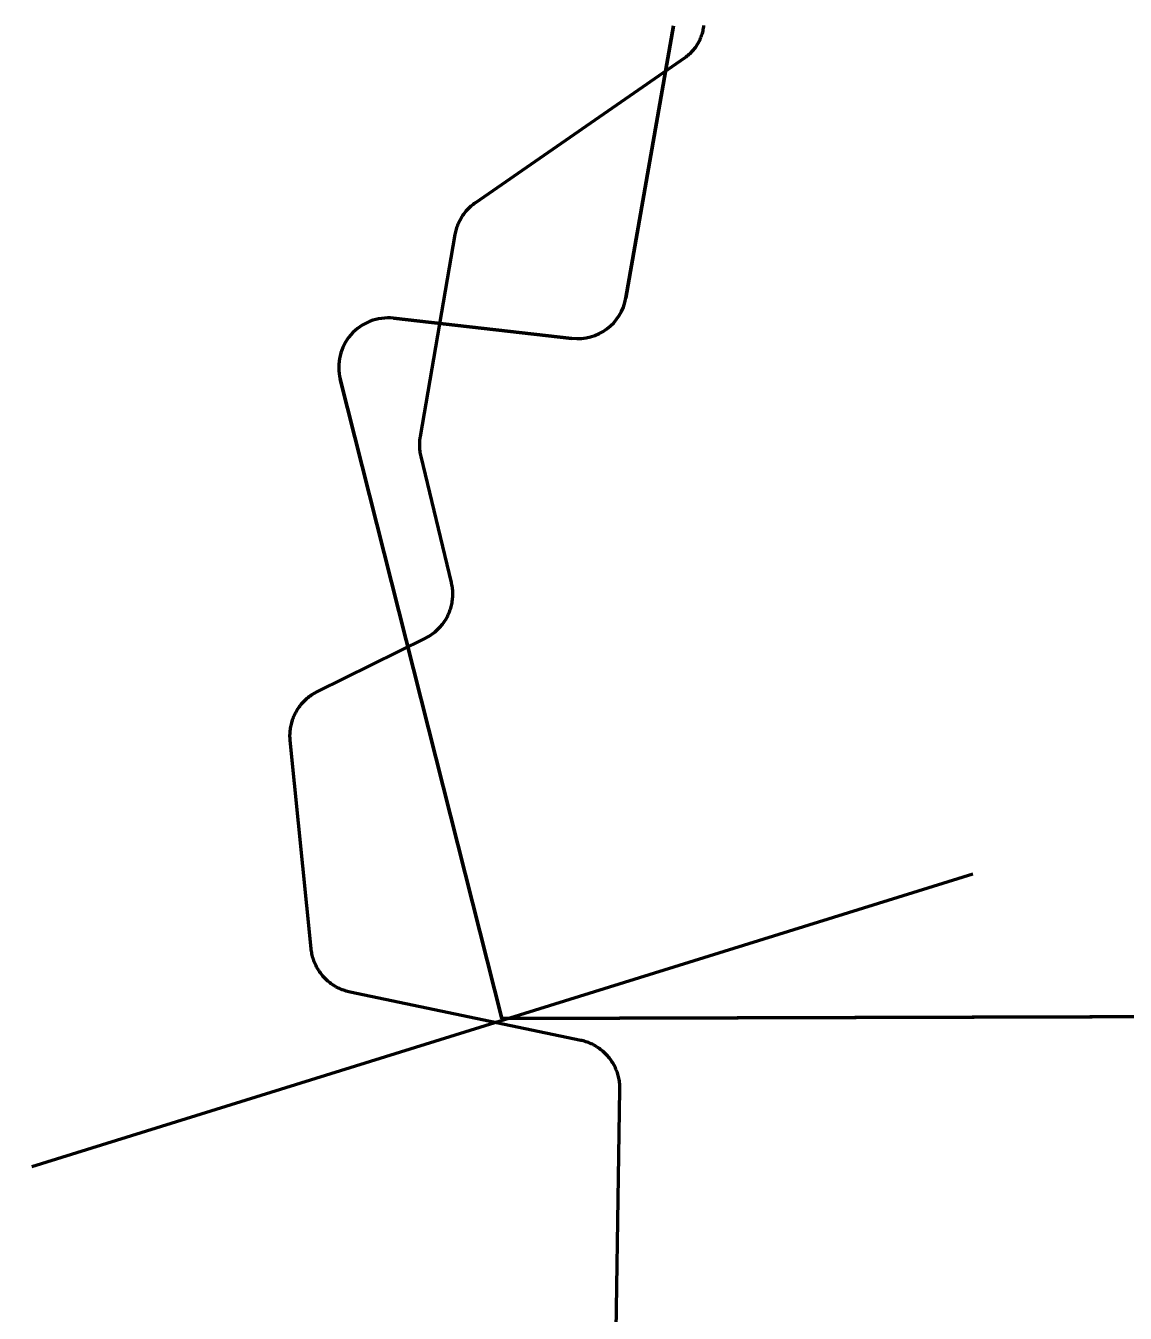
# Model space of a CAD drawing. Extents: x -1643653 to 4543381, y 1624270 to 13878484.
# Drawn here: x 743062 to 745294, y 8943002 to 8945615 of the extents above; entities that cross this region are included whole.
import ezdxf

# ---------------------------------------------------------------- set-up
doc = ezdxf.new("R2010")
doc.units = 0
doc.header["$LTSCALE"] = 200
for name, color, linetype, lineweight in [('1', 7, 'Continuous', 13), ('27', 7, 'Continuous', 53), ('28', 7, 'Continuous', 53), ('29', 7, 'Continuous', 13), ('31', 7, 'Continuous', 53), ('60', 7, 'Continuous', 53)]:
    doc.layers.add(name, color=color, linetype=linetype, lineweight=lineweight)

msp = doc.modelspace()

# ---------------------------------------------------------------- linework, layer by layer
at = {"layer": '1', "lineweight": 25}
msp.add_spline([(814781, 9009175.5), (814787.2, 9009173.4), (814796.9, 9009173.4), (814799.4, 9009172.4), (814805.1, 9009174.5), (814805.6, 9009176.5), (814811.7, 9009179.5), (814811.7, 9009179.5), (814801.5, 9009181), (814790.7, 9009181.5), (814784.1, 9009183.1), (814777.4, 9009185.1), (814778.4, 9009175.5)], degree=3, dxfattribs=at)
at = {"layer": '27'}
for points in [[(743941.3, 8945215.8), (743942.5, 8945218.4), (743943.8, 8945220.9), (743945.1, 8945223.4), (743946.5, 8945225.9), (743948, 8945228.3), (743949.6, 8945230.6), (743951.2, 8945233), (743952.8, 8945235.2), (743954.6, 8945237.5), (743956.4, 8945239.6), (743958.3, 8945241.8), (743960.2, 8945243.8), (743962.2, 8945245.8), (743964.2, 8945247.8), (743966.3, 8945249.7), (743968.5, 8945251.5), (743970.7, 8945253.3), (743972.9, 8945255), (743975.2, 8945256.7), (743975.5, 8945256.8), (744400.3, 8945550.8), (744402.5, 8945552.4), (744404.6, 8945554), (744406.7, 8945555.7), (744408.7, 8945557.5), (744410.7, 8945559.3), (744412.7, 8945561.1), (744414.5, 8945563.1), (744416.3, 8945565), (744418.1, 8945567.1), (744419.8, 8945569.2), (744421.4, 8945571.3), (744423, 8945573.5), (744424.5, 8945575.7), (744425.9, 8945578), (744427.3, 8945580.3), (744428.6, 8945582.6), (744429.8, 8945585), (744430.9, 8945587.4), (744432, 8945589.9), (744433, 8945592.4), (744434, 8945594.9), (744434.8, 8945597.4), (744435.6, 8945600), (744436.3, 8945602.6), (744436.9, 8945605.2), (744437.5, 8945607.8), (744437.9, 8945610.5), (744438.3, 8945613.1), (744438.6, 8945615.8)], [(743941.3, 8945215.8), (743942.5, 8945218.4), (743943.8, 8945220.9), (743945.1, 8945223.4), (743946.5, 8945225.9), (743948, 8945228.3), (743949.6, 8945230.6), (743951.2, 8945233), (743952.8, 8945235.2), (743954.6, 8945237.5), (743956.4, 8945239.6), (743958.3, 8945241.8), (743960.2, 8945243.8), (743962.2, 8945245.8), (743964.2, 8945247.8), (743966.3, 8945249.7), (743968.5, 8945251.5), (743970.7, 8945253.3), (743972.9, 8945255), (743975.2, 8945256.7), (743975.5, 8945256.8), (744400.3, 8945550.8), (744402.5, 8945552.4), (744404.6, 8945554), (744406.7, 8945555.7), (744408.7, 8945557.5), (744410.7, 8945559.3), (744412.7, 8945561.1), (744414.5, 8945563.1), (744416.3, 8945565), (744418.1, 8945567.1), (744419.8, 8945569.2), (744421.4, 8945571.3), (744423, 8945573.5), (744424.5, 8945575.7), (744425.9, 8945578), (744427.3, 8945580.3), (744428.6, 8945582.6), (744429.8, 8945585), (744430.9, 8945587.4), (744432, 8945589.9), (744433, 8945592.4), (744434, 8945594.9), (744434.8, 8945597.4), (744435.6, 8945600), (744436.3, 8945602.6), (744436.9, 8945605.2), (744437.5, 8945607.8), (744437.9, 8945610.5), (744438.3, 8945613.1), (744438.6, 8945615.8)], [(743606.7, 8944214.2), (743607.9, 8944216.8), (743609.1, 8944219.3), (743610.4, 8944221.8), (743611.8, 8944224.3), (743613.2, 8944226.7), (743614.8, 8944229.1), (743616.3, 8944231.4), (743618, 8944233.7), (743619.7, 8944236), (743621.5, 8944238.2), (743623.3, 8944240.3), (743625.2, 8944242.4), (743627.2, 8944244.5), (743629.2, 8944246.5), (743631.2, 8944248.4), (743633.3, 8944250.3), (743635.5, 8944252.1), (743637.7, 8944253.8), (743640, 8944255.5), (743642.3, 8944257.2), (743644.7, 8944258.7), (743647.1, 8944260.2), (743649.5, 8944261.6), (743652, 8944263), (743654.2, 8944264.1), (743873.4, 8944372.5), (743875.9, 8944373.8), (743878.4, 8944375.1), (743880.8, 8944376.6), (743883.2, 8944378.1), (743885.6, 8944379.6), (743887.9, 8944381.3), (743890.2, 8944383), (743892.4, 8944384.7), (743894.6, 8944386.5), (743896.7, 8944388.4), (743898.7, 8944390.4), (743900.7, 8944392.4), (743902.7, 8944394.4), (743904.6, 8944396.5), (743906.4, 8944398.7), (743908.1, 8944400.9), (743909.8, 8944403.2), (743911.5, 8944405.5), (743913.1, 8944407.8), (743914.6, 8944410.2), (743916, 8944412.7), (743917.3, 8944415.1), (743918.6, 8944417.7), (743919.9, 8944420.2), (743921, 8944422.8), (743922.1, 8944425.4), (743923.1, 8944428), (743924, 8944430.7), (743924.9, 8944433.4), (743925.6, 8944436.1), (743926.3, 8944438.9), (743927, 8944441.6), (743927.5, 8944444.4), (743928, 8944447.2), (743928.3, 8944450), (743928.6, 8944452.8), (743928.9, 8944455.6), (743929, 8944458.5), (743929.1, 8944461.3), (743929.1, 8944464.1), (743929, 8944466.9), (743928.8, 8944469.8), (743928.5, 8944472.6), (743928.2, 8944475.4), (743927.8, 8944478.2), (743927.3, 8944481), (743926.7, 8944483.7), (743926.3, 8944485.6), (743864.7, 8944741.1), (743864, 8944743.8), (743863.5, 8944746.6), (743863, 8944749.4), (743862.6, 8944752.2), (743862.3, 8944755), (743862.1, 8944757.8), (743862, 8944760.6), (743861.9, 8944763.5), (743861.9, 8944766.3), (743862, 8944769.1), (743862.2, 8944771.9), (743862.4, 8944774.8), (743862.7, 8944777.6), (743863.1, 8944780.4), (743863.3, 8944781.4), (743933.8, 8945191.6), (743934.4, 8945194.3), (743935, 8945197.1), (743935.6, 8945199.9), (743936.4, 8945202.6), (743937.2, 8945205.3), (743938.1, 8945208), (743939.1, 8945210.6), (743940.2, 8945213.2), (743941.3, 8945215.8)], [(743606.7, 8944214.2), (743607.9, 8944216.8), (743609.1, 8944219.3), (743610.4, 8944221.8), (743611.8, 8944224.3), (743613.2, 8944226.7), (743614.8, 8944229.1), (743616.3, 8944231.4), (743618, 8944233.7), (743619.7, 8944236), (743621.5, 8944238.2), (743623.3, 8944240.3), (743625.2, 8944242.4), (743627.2, 8944244.5), (743629.2, 8944246.5), (743631.2, 8944248.4), (743633.3, 8944250.3), (743635.5, 8944252.1), (743637.7, 8944253.8), (743640, 8944255.5), (743642.3, 8944257.2), (743644.7, 8944258.7), (743647.1, 8944260.2), (743649.5, 8944261.6), (743652, 8944263), (743654.2, 8944264.1), (743873.4, 8944372.5), (743875.9, 8944373.8), (743878.4, 8944375.1), (743880.8, 8944376.6), (743883.2, 8944378.1), (743885.6, 8944379.6), (743887.9, 8944381.3), (743890.2, 8944383), (743892.4, 8944384.7), (743894.6, 8944386.5), (743896.7, 8944388.4), (743898.7, 8944390.4), (743900.7, 8944392.4), (743902.7, 8944394.4), (743904.6, 8944396.5), (743906.4, 8944398.7), (743908.1, 8944400.9), (743909.8, 8944403.2), (743911.5, 8944405.5), (743913.1, 8944407.8), (743914.6, 8944410.2), (743916, 8944412.7), (743917.3, 8944415.1), (743918.6, 8944417.7), (743919.9, 8944420.2), (743921, 8944422.8), (743922.1, 8944425.4), (743923.1, 8944428), (743924, 8944430.7), (743924.9, 8944433.4), (743925.6, 8944436.1), (743926.3, 8944438.9), (743927, 8944441.6), (743927.5, 8944444.4), (743928, 8944447.2), (743928.3, 8944450), (743928.6, 8944452.8), (743928.9, 8944455.6), (743929, 8944458.5), (743929.1, 8944461.3), (743929.1, 8944464.1), (743929, 8944466.9), (743928.8, 8944469.8), (743928.5, 8944472.6), (743928.2, 8944475.4), (743927.8, 8944478.2), (743927.3, 8944481), (743926.7, 8944483.7), (743926.3, 8944485.6), (743864.7, 8944741.1), (743864, 8944743.8), (743863.5, 8944746.6), (743863, 8944749.4), (743862.6, 8944752.2), (743862.3, 8944755), (743862.1, 8944757.8), (743862, 8944760.6), (743861.9, 8944763.5), (743861.9, 8944766.3), (743862, 8944769.1), (743862.2, 8944771.9), (743862.4, 8944774.8), (743862.7, 8944777.6), (743863.1, 8944780.4), (743863.3, 8944781.4), (743933.8, 8945191.6), (743934.4, 8945194.3), (743935, 8945197.1), (743935.6, 8945199.9), (743936.4, 8945202.6), (743937.2, 8945205.3), (743938.1, 8945208), (743939.1, 8945210.6), (743940.2, 8945213.2), (743941.3, 8945215.8)], [(744261.2, 8943495.3), (744260.1, 8943497.9), (744258.9, 8943500.5), (744257.7, 8943503), (744256.4, 8943505.5), (744255, 8943508), (744253.6, 8943510.4), (744252.1, 8943512.8), (744250.5, 8943515.2), (744248.8, 8943517.4), (744247.1, 8943519.7), (744245.3, 8943521.9), (744243.5, 8943524.1), (744241.6, 8943526.2), (744239.7, 8943528.2), (744237.7, 8943530.2), (744235.6, 8943532.1), (744233.5, 8943534), (744231.3, 8943535.8), (744229.1, 8943537.6), (744226.8, 8943539.3), (744224.5, 8943540.9), (744222.1, 8943542.4), (744219.7, 8943543.9), (744217.3, 8943545.3), (744214.8, 8943546.7), (744212.3, 8943548), (744209.7, 8943549.2), (744207.1, 8943550.3), (744204.5, 8943551.4), (744201.8, 8943552.4), (744199.2, 8943553.3), (744196.5, 8943554.1), (744193.8, 8943554.9), (744191, 8943555.6), (744188.8, 8943556), (743720.5, 8943654), (743717.8, 8943654.7), (743715, 8943655.3), (743712.3, 8943656.1), (743709.6, 8943657), (743706.9, 8943657.9), (743704.3, 8943658.9), (743701.7, 8943660), (743699.1, 8943661.1), (743696.5, 8943662.3), (743694, 8943663.6), (743691.6, 8943665), (743689.1, 8943666.4), (743686.7, 8943667.9), (743684.4, 8943669.5), (743682.1, 8943671.1), (743679.8, 8943672.8), (743677.6, 8943674.6), (743675.4, 8943676.4), (743673.3, 8943678.3), (743671.3, 8943680.3), (743669.3, 8943682.3), (743667.3, 8943684.3), (743665.4, 8943686.4), (743663.6, 8943688.6), (743661.8, 8943690.8), (743660.2, 8943693.1), (743658.5, 8943695.4), (743657, 8943697.7), (743655.5, 8943700.1), (743654, 8943702.6), (743652.7, 8943705.1), (743651.4, 8943707.6), (743650.2, 8943710.1), (743649, 8943712.7), (743647.9, 8943715.3), (743647, 8943718), (743646, 8943720.7), (743645.2, 8943723.3), (743644.4, 8943726.1), (743643.7, 8943728.8), (743643.1, 8943731.6), (743642.6, 8943734.3), (743642.1, 8943737.1), (743641.7, 8943739.9), (743641.5, 8943741.9), (743599, 8944164.4), (743598.7, 8944167.2), (743598.6, 8944170), (743598.5, 8944172.9), (743598.5, 8944175.7), (743598.6, 8944178.5), (743598.7, 8944181.3), (743599, 8944184.2), (743599.3, 8944187), (743599.7, 8944189.8), (743600.2, 8944192.6), (743600.7, 8944195.3), (743601.3, 8944198.1), (743602, 8944200.8), (743602.8, 8944203.6), (743603.7, 8944206.2), (743604.6, 8944208.9), (743605.6, 8944211.6), (743606.7, 8944214.2)], [(744261.2, 8943495.3), (744260.1, 8943497.9), (744258.9, 8943500.5), (744257.7, 8943503), (744256.4, 8943505.5), (744255, 8943508), (744253.6, 8943510.4), (744252.1, 8943512.8), (744250.5, 8943515.2), (744248.8, 8943517.4), (744247.1, 8943519.7), (744245.3, 8943521.9), (744243.5, 8943524.1), (744241.6, 8943526.2), (744239.7, 8943528.2), (744237.7, 8943530.2), (744235.6, 8943532.1), (744233.5, 8943534), (744231.3, 8943535.8), (744229.1, 8943537.6), (744226.8, 8943539.3), (744224.5, 8943540.9), (744222.1, 8943542.4), (744219.7, 8943543.9), (744217.3, 8943545.3), (744214.8, 8943546.7), (744212.3, 8943548), (744209.7, 8943549.2), (744207.1, 8943550.3), (744204.5, 8943551.4), (744201.8, 8943552.4), (744199.2, 8943553.3), (744196.5, 8943554.1), (744193.8, 8943554.9), (744191, 8943555.6), (744188.8, 8943556), (743720.5, 8943654), (743717.8, 8943654.7), (743715, 8943655.3), (743712.3, 8943656.1), (743709.6, 8943657), (743706.9, 8943657.9), (743704.3, 8943658.9), (743701.7, 8943660), (743699.1, 8943661.1), (743696.5, 8943662.3), (743694, 8943663.6), (743691.6, 8943665), (743689.1, 8943666.4), (743686.7, 8943667.9), (743684.4, 8943669.5), (743682.1, 8943671.1), (743679.8, 8943672.8), (743677.6, 8943674.6), (743675.4, 8943676.4), (743673.3, 8943678.3), (743671.3, 8943680.3), (743669.3, 8943682.3), (743667.3, 8943684.3), (743665.4, 8943686.4), (743663.6, 8943688.6), (743661.8, 8943690.8), (743660.2, 8943693.1), (743658.5, 8943695.4), (743657, 8943697.7), (743655.5, 8943700.1), (743654, 8943702.6), (743652.7, 8943705.1), (743651.4, 8943707.6), (743650.2, 8943710.1), (743649, 8943712.7), (743647.9, 8943715.3), (743647, 8943718), (743646, 8943720.7), (743645.2, 8943723.3), (743644.4, 8943726.1), (743643.7, 8943728.8), (743643.1, 8943731.6), (743642.6, 8943734.3), (743642.1, 8943737.1), (743641.7, 8943739.9), (743641.5, 8943741.9), (743599, 8944164.4), (743598.7, 8944167.2), (743598.6, 8944170), (743598.5, 8944172.9), (743598.5, 8944175.7), (743598.6, 8944178.5), (743598.7, 8944181.3), (743599, 8944184.2), (743599.3, 8944187), (743599.7, 8944189.8), (743600.2, 8944192.6), (743600.7, 8944195.3), (743601.3, 8944198.1), (743602, 8944200.8), (743602.8, 8944203.6), (743603.7, 8944206.2), (743604.6, 8944208.9), (743605.6, 8944211.6), (743606.7, 8944214.2)], [(744257.8, 8942789.2), (744268.3, 8943456.6), (744268.3, 8943459.4), (744268.2, 8943462.2), (744268.1, 8943465.1), (744267.8, 8943467.9), (744267.5, 8943470.7), (744267.1, 8943473.5), (744266.7, 8943476.3), (744266.1, 8943479.1), (744265.5, 8943481.8), (744264.8, 8943484.6), (744264, 8943487.3), (744263.1, 8943490), (744262.2, 8943492.6), (744261.2, 8943495.3)], [(744257.8, 8942789.2), (744268.3, 8943456.6), (744268.3, 8943459.4), (744268.2, 8943462.2), (744268.1, 8943465.1), (744267.8, 8943467.9), (744267.5, 8943470.7), (744267.1, 8943473.5), (744266.7, 8943476.3), (744266.1, 8943479.1), (744265.5, 8943481.8), (744264.8, 8943484.6), (744264, 8943487.3), (744263.1, 8943490), (744262.2, 8943492.6), (744261.2, 8943495.3)]]:
    msp.add_lwpolyline(points, dxfattribs=at)
at = {"layer": '28'}
for p, q in [((744280.4, 8945063), (744377.1, 8945615.3)), ((743808.6, 8945021.6), (744170.7, 8944980.9))]:
    msp.add_line(p, q, dxfattribs=at)
msp.add_lwpolyline([(756885.6, 8942937.1), (756967.2, 8943024.6), (757270.4, 8943117.9), (757462.8, 8943112.1), (757608.6, 8943257.9), (757758.2, 8943470.2), (757873.8, 8943639.6), (744028.3, 8943600.4), (743700.5, 8944897.8)], dxfattribs=at)
for centre, start, end in [((744181.9, 8945080.3), 263.5778, 350.0656), ((743797.4, 8944922.3), 83.5778, 194.1793)]:
    msp.add_arc(centre, 100, start, end, dxfattribs=at)
at = {"layer": '29', "lineweight": 53}
for p, q in [((744377.1, 8945615.3), (744280.4, 8945063)), ((744170.7, 8944980.9), (743808.6, 8945021.6))]:
    msp.add_line(p, q, dxfattribs=at)
msp.add_lwpolyline([(743700.5, 8944897.8), (744028.3, 8943600.4), (748822.6, 8943613.9)], dxfattribs=at)
for centre, start, end in [((744181.9, 8945080.3), 263.5778, 350.0656), ((743797.4, 8944922.3), 83.5778, 194.1793)]:
    msp.add_arc(centre, 100, start, end, dxfattribs=at)
at = {"layer": '31'}
msp.add_line((744984.2, 8943893.3), (743074.4, 8943299.3), dxfattribs=at)
at = {"layer": '60'}
for points in [[(743941.3, 8945215.8), (743942.5, 8945218.4), (743943.8, 8945220.9), (743945.1, 8945223.4), (743946.5, 8945225.9), (743948, 8945228.3), (743949.6, 8945230.6), (743951.2, 8945233), (743952.8, 8945235.2), (743954.6, 8945237.5), (743956.4, 8945239.6), (743958.3, 8945241.8), (743960.2, 8945243.8), (743962.2, 8945245.8), (743964.2, 8945247.8), (743966.3, 8945249.7), (743968.5, 8945251.5), (743970.7, 8945253.3), (743972.9, 8945255), (743975.2, 8945256.7), (743975.5, 8945256.8), (744400.3, 8945550.8), (744402.5, 8945552.4), (744404.6, 8945554), (744406.7, 8945555.7), (744408.7, 8945557.5), (744410.7, 8945559.3), (744412.7, 8945561.1), (744414.5, 8945563.1), (744416.3, 8945565), (744418.1, 8945567.1), (744419.8, 8945569.2), (744421.4, 8945571.3), (744423, 8945573.5), (744424.5, 8945575.7), (744425.9, 8945578), (744427.3, 8945580.3), (744428.6, 8945582.6), (744429.8, 8945585), (744430.9, 8945587.4), (744432, 8945589.9), (744433, 8945592.4), (744434, 8945594.9), (744434.8, 8945597.4), (744435.6, 8945600), (744436.3, 8945602.6), (744436.9, 8945605.2), (744437.5, 8945607.8), (744437.9, 8945610.5), (744438.3, 8945613.1), (744438.6, 8945615.8)], [(743606.7, 8944214.2), (743607.9, 8944216.8), (743609.1, 8944219.3), (743610.4, 8944221.8), (743611.8, 8944224.3), (743613.2, 8944226.7), (743614.8, 8944229.1), (743616.3, 8944231.4), (743618, 8944233.7), (743619.7, 8944236), (743621.5, 8944238.2), (743623.3, 8944240.3), (743625.2, 8944242.4), (743627.2, 8944244.5), (743629.2, 8944246.5), (743631.2, 8944248.4), (743633.3, 8944250.3), (743635.5, 8944252.1), (743637.7, 8944253.8), (743640, 8944255.5), (743642.3, 8944257.2), (743644.7, 8944258.7), (743647.1, 8944260.2), (743649.5, 8944261.6), (743652, 8944263), (743654.2, 8944264.1), (743873.4, 8944372.5), (743875.9, 8944373.8), (743878.4, 8944375.1), (743880.8, 8944376.6), (743883.2, 8944378.1), (743885.6, 8944379.6), (743887.9, 8944381.3), (743890.2, 8944383), (743892.4, 8944384.7), (743894.6, 8944386.5), (743896.7, 8944388.4), (743898.7, 8944390.4), (743900.7, 8944392.4), (743902.7, 8944394.4), (743904.6, 8944396.5), (743906.4, 8944398.7), (743908.1, 8944400.9), (743909.8, 8944403.2), (743911.5, 8944405.5), (743913.1, 8944407.8), (743914.6, 8944410.2), (743916, 8944412.7), (743917.3, 8944415.1), (743918.6, 8944417.7), (743919.9, 8944420.2), (743921, 8944422.8), (743922.1, 8944425.4), (743923.1, 8944428), (743924, 8944430.7), (743924.9, 8944433.4), (743925.6, 8944436.1), (743926.3, 8944438.9), (743927, 8944441.6), (743927.5, 8944444.4), (743928, 8944447.2), (743928.3, 8944450), (743928.6, 8944452.8), (743928.9, 8944455.6), (743929, 8944458.5), (743929.1, 8944461.3), (743929.1, 8944464.1), (743929, 8944466.9), (743928.8, 8944469.8), (743928.5, 8944472.6), (743928.2, 8944475.4), (743927.8, 8944478.2), (743927.3, 8944481), (743926.7, 8944483.7), (743926.3, 8944485.6), (743864.7, 8944741.1), (743864, 8944743.8), (743863.5, 8944746.6), (743863, 8944749.4), (743862.6, 8944752.2), (743862.3, 8944755), (743862.1, 8944757.8), (743862, 8944760.6), (743861.9, 8944763.5), (743861.9, 8944766.3), (743862, 8944769.1), (743862.2, 8944771.9), (743862.4, 8944774.8), (743862.7, 8944777.6), (743863.1, 8944780.4), (743863.3, 8944781.4), (743933.8, 8945191.6), (743934.4, 8945194.3), (743935, 8945197.1), (743935.6, 8945199.9), (743936.4, 8945202.6), (743937.2, 8945205.3), (743938.1, 8945208), (743939.1, 8945210.6), (743940.2, 8945213.2), (743941.3, 8945215.8)], [(744261.2, 8943495.3), (744260.1, 8943497.9), (744258.9, 8943500.5), (744257.7, 8943503), (744256.4, 8943505.5), (744255, 8943508), (744253.6, 8943510.4), (744252.1, 8943512.8), (744250.5, 8943515.2), (744248.8, 8943517.4), (744247.1, 8943519.7), (744245.3, 8943521.9), (744243.5, 8943524.1), (744241.6, 8943526.2), (744239.7, 8943528.2), (744237.7, 8943530.2), (744235.6, 8943532.1), (744233.5, 8943534), (744231.3, 8943535.8), (744229.1, 8943537.6), (744226.8, 8943539.3), (744224.5, 8943540.9), (744222.1, 8943542.4), (744219.7, 8943543.9), (744217.3, 8943545.3), (744214.8, 8943546.7), (744212.3, 8943548), (744209.7, 8943549.2), (744207.1, 8943550.3), (744204.5, 8943551.4), (744201.8, 8943552.4), (744199.2, 8943553.3), (744196.5, 8943554.1), (744193.8, 8943554.9), (744191, 8943555.6), (744188.8, 8943556), (743720.5, 8943654), (743717.8, 8943654.7), (743715, 8943655.3), (743712.3, 8943656.1), (743709.6, 8943657), (743706.9, 8943657.9), (743704.3, 8943658.9), (743701.7, 8943660), (743699.1, 8943661.1), (743696.5, 8943662.3), (743694, 8943663.6), (743691.6, 8943665), (743689.1, 8943666.4), (743686.7, 8943667.9), (743684.4, 8943669.5), (743682.1, 8943671.1), (743679.8, 8943672.8), (743677.6, 8943674.6), (743675.4, 8943676.4), (743673.3, 8943678.3), (743671.3, 8943680.3), (743669.3, 8943682.3), (743667.3, 8943684.3), (743665.4, 8943686.4), (743663.6, 8943688.6), (743661.8, 8943690.8), (743660.2, 8943693.1), (743658.5, 8943695.4), (743657, 8943697.7), (743655.5, 8943700.1), (743654, 8943702.6), (743652.7, 8943705.1), (743651.4, 8943707.6), (743650.2, 8943710.1), (743649, 8943712.7), (743647.9, 8943715.3), (743647, 8943718), (743646, 8943720.7), (743645.2, 8943723.3), (743644.4, 8943726.1), (743643.7, 8943728.8), (743643.1, 8943731.6), (743642.6, 8943734.3), (743642.1, 8943737.1), (743641.7, 8943739.9), (743641.5, 8943741.9), (743599, 8944164.4), (743598.7, 8944167.2), (743598.6, 8944170), (743598.5, 8944172.9), (743598.5, 8944175.7), (743598.6, 8944178.5), (743598.7, 8944181.3), (743599, 8944184.2), (743599.3, 8944187), (743599.7, 8944189.8), (743600.2, 8944192.6), (743600.7, 8944195.3), (743601.3, 8944198.1), (743602, 8944200.8), (743602.8, 8944203.6), (743603.7, 8944206.2), (743604.6, 8944208.9), (743605.6, 8944211.6), (743606.7, 8944214.2)], [(744257.8, 8942789.2), (744268.3, 8943456.6), (744268.3, 8943459.4), (744268.2, 8943462.2), (744268.1, 8943465.1), (744267.8, 8943467.9), (744267.5, 8943470.7), (744267.1, 8943473.5), (744266.7, 8943476.3), (744266.1, 8943479.1), (744265.5, 8943481.8), (744264.8, 8943484.6), (744264, 8943487.3), (744263.1, 8943490), (744262.2, 8943492.6), (744261.2, 8943495.3)]]:
    msp.add_lwpolyline(points, dxfattribs=at)

doc.saveas('drawing.dxf')
